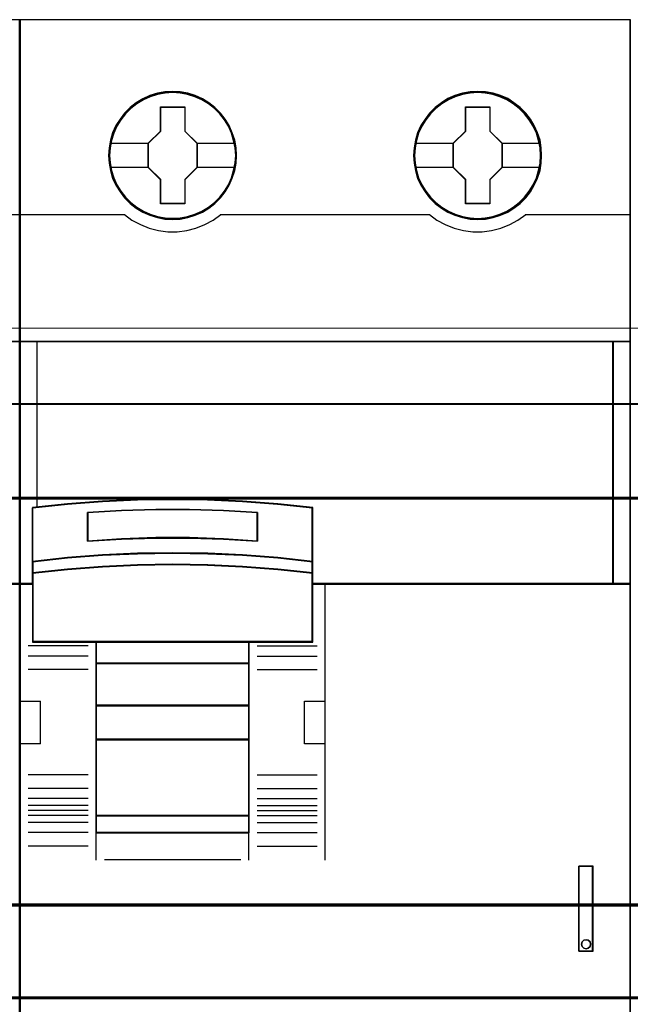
# Model space of a CAD drawing. Header units: millimetres. Extents: x -1290 to 1795, y -4192 to -1311.
# Tile 1016 of 1056: x 1479.57 to 1486.77, y -1953.93 to -1942.3. Entities that reach past the tile are written whole.
import ezdxf

# ---------------------------------------------------------------- set-up
doc = ezdxf.new("R2010")
doc.units = ezdxf.units.MM
doc.layers.add('30', color=7, linetype='Continuous')
doc.layers.add('45', color=7, linetype='Continuous')
doc.layers.add('Aparatura', color=7, linetype='Continuous', lineweight=13)

# ---------------------------------------------------------------- blocks, each defined once
blk = doc.blocks.new('*U181')
at = {"layer": '45', "color": 7}
for points in [[(189.632024, -683.413361), (153.610873, -683.413361), (153.610873, -766.375576), (189.632024, -766.375576), (189.632024, -683.413361)], [(166.395518, -691.427579), (166.367884, -690.974796), (166.296035, -690.516491), (166.141285, -690.085795), (165.969954, -689.666143), (165.732302, -689.274099), (165.450435, -688.920708), (165.124354, -688.600447), (164.759585, -688.318838), (164.38929, -688.075881), (163.9582, -687.888142), (163.52711, -687.75562), (163.073912, -687.672794), (162.626242, -687.650707), (162.167517, -687.672794), (161.7309, -687.75562), (161.28323, -687.888142), (160.86872, -688.075881), (160.476317, -688.318838), (160.117076, -688.600447), (159.785468, -688.920708), (159.525708, -689.274099), (159.282529, -689.666143), (159.078038, -690.085795), (158.961975, -690.516491), (158.873546, -690.974796), (158.840385, -691.427579), (158.873546, -691.880362), (158.961975, -692.322101), (159.078038, -692.758319), (159.282529, -693.17245), (159.525708, -693.564493), (159.785468, -693.928928), (160.117076, -694.254711), (160.476317, -694.530798), (160.86872, -694.768233), (161.28323, -694.950451), (161.7309, -695.088494), (162.167517, -695.176842), (162.626242, -695.198929), (163.073912, -695.176842), (163.52711, -695.088494), (163.9582, -694.950451), (164.38929, -694.768233), (164.759585, -694.530798), (165.124354, -694.254711), (165.450435, -693.928928), (165.732302, -693.564493), (165.969954, -693.17245), (166.141285, -692.758319), (166.296035, -692.322101), (166.367884, -691.880362), (166.395518, -691.427579)], [(166.395518, -691.427579), (166.367884, -690.974796), (166.296035, -690.516491), (166.141285, -690.085795), (165.969954, -689.666143), (165.732302, -689.274099), (165.450435, -688.920708), (165.124354, -688.600447), (164.759585, -688.318838), (164.38929, -688.075881), (163.9582, -687.888142), (163.52711, -687.75562), (163.073912, -687.672794), (162.626242, -687.650707), (162.167517, -687.672794), (161.7309, -687.75562), (161.28323, -687.888142), (160.86872, -688.075881), (160.476317, -688.318838), (160.117076, -688.600447), (159.785468, -688.920708), (159.525708, -689.274099), (159.282529, -689.666143), (159.078038, -690.085795), (158.961975, -690.516491), (158.873546, -690.974796), (158.840385, -691.427579), (158.873546, -691.880362), (158.961975, -692.322101), (159.078038, -692.758319), (159.282529, -693.17245), (159.525708, -693.564493), (159.785468, -693.928928), (160.117076, -694.254711), (160.476317, -694.530798), (160.86872, -694.768233), (161.28323, -694.950451), (161.7309, -695.088494), (162.167517, -695.176842), (162.626242, -695.198929), (163.073912, -695.176842), (163.52711, -695.088494), (163.9582, -694.950451), (164.38929, -694.768233), (164.759585, -694.530798), (165.124354, -694.254711), (165.450435, -693.928928), (165.732302, -693.564493), (165.969954, -693.17245), (166.141285, -692.758319), (166.296035, -692.322101), (166.367884, -691.880362), (166.395518, -691.427579)], [(184.393561, -691.427579), (184.371448, -690.974796), (184.299581, -690.516491), (184.144791, -690.085795), (183.962359, -689.666143), (183.735702, -689.274099), (183.453763, -688.920708), (183.127598, -688.600447), (182.757207, -688.318838), (182.392344, -688.070359), (181.961143, -687.888142), (181.529942, -687.75562), (181.076627, -687.672794), (180.617785, -687.650707), (180.169999, -687.672794), (179.722213, -687.75562), (179.274427, -687.888142), (178.85981, -688.070359), (178.478363, -688.318838), (178.119029, -688.600447), (177.787335, -688.920708), (177.516452, -689.274099), (177.273211, -689.666143), (177.079723, -690.085795), (176.96363, -690.516491), (176.875179, -690.974796), (176.842009, -691.427579), (176.875179, -691.880362), (176.96363, -692.322101), (177.079723, -692.758319), (177.273211, -693.17245), (177.516452, -693.564493), (177.787335, -693.928928), (178.119029, -694.254711), (178.478363, -694.530798), (178.85981, -694.768233), (179.274427, -694.950451), (179.722213, -695.088494), (180.169999, -695.176842), (180.617785, -695.198929), (181.076627, -695.176842), (181.529942, -695.088494), (181.961143, -694.950451), (182.392344, -694.768233), (182.757207, -694.530798), (183.127598, -694.254711), (183.453763, -693.928928), (183.735702, -693.564493), (183.962359, -693.17245), (184.144791, -692.758319), (184.299581, -692.322101), (184.371448, -691.880362), (184.393561, -691.427579)], [(184.393561, -691.427579), (184.371448, -690.974796), (184.299581, -690.516491), (184.144791, -690.085795), (183.962359, -689.666143), (183.735702, -689.274099), (183.453763, -688.920708), (183.127598, -688.600447), (182.757207, -688.318838), (182.392344, -688.070359), (181.961143, -687.888142), (181.529942, -687.75562), (181.076627, -687.672794), (180.617785, -687.650707), (180.169999, -687.672794), (179.722213, -687.75562), (179.274427, -687.888142), (178.85981, -688.070359), (178.478363, -688.318838), (178.119029, -688.600447), (177.787335, -688.920708), (177.516452, -689.274099), (177.273211, -689.666143), (177.079723, -690.085795), (176.96363, -690.516491), (176.875179, -690.974796), (176.842009, -691.427579), (176.875179, -691.880362), (176.96363, -692.322101), (177.079723, -692.758319), (177.273211, -693.17245), (177.516452, -693.564493), (177.787335, -693.928928), (178.119029, -694.254711), (178.478363, -694.530798), (178.85981, -694.768233), (179.274427, -694.950451), (179.722213, -695.088494), (180.169999, -695.176842), (180.617785, -695.198929), (181.076627, -695.176842), (181.529942, -695.088494), (181.961143, -694.950451), (182.392344, -694.768233), (182.757207, -694.530798), (183.127598, -694.254711), (183.453763, -693.928928), (183.735702, -693.564493), (183.962359, -693.17245), (184.144791, -692.758319), (184.299581, -692.322101), (184.371448, -691.880362), (184.393561, -691.427579)], [(184.377448, -691.427567), (184.355429, -690.976723), (184.283869, -690.520381), (184.12974, -690.091529), (183.948087, -689.673673), (183.722397, -689.283308), (183.441661, -688.931429), (183.116887, -688.61254), (182.748077, -688.332137), (182.384772, -688.084722), (181.95541, -687.903285), (181.526049, -687.77133), (181.074669, -687.688859), (180.617785, -687.666866), (180.17191, -687.688859), (179.726035, -687.77133), (179.28016, -687.903285), (178.867312, -688.084722), (178.487493, -688.332137), (178.129692, -688.61254), (177.799414, -688.931429), (177.529687, -689.283308), (177.287483, -689.673673), (177.094821, -690.091529), (176.979224, -690.520381), (176.89115, -690.976723), (176.858122, -691.427567), (176.89115, -691.878411), (176.979224, -692.318259), (177.094821, -692.752609), (177.287483, -693.164967), (177.529687, -693.555332), (177.799414, -693.918207), (178.129692, -694.242595), (178.487493, -694.5175), (178.867312, -694.753918), (179.28016, -694.935355), (179.726035, -695.072808), (180.17191, -695.160777), (180.617785, -695.18277), (181.074669, -695.160777), (181.526049, -695.072808), (181.95541, -694.935355), (182.384772, -694.753918), (182.748077, -694.5175), (183.116887, -694.242595), (183.441661, -693.918207), (183.722397, -693.555332), (183.948087, -693.164967), (184.12974, -692.752609), (184.283869, -692.318259), (184.355429, -691.878411), (184.377448, -691.427567)], [(161.91331, -688.557427), (163.355409, -688.557427), (163.355409, -689.989812), (164.068107, -690.703239), (164.068107, -692.135624), (163.355409, -692.860112), (163.355409, -694.281436), (161.91331, -694.281436), (161.91331, -692.860112), (161.183909, -692.135624), (161.183909, -690.703239), (161.91331, -689.989812), (161.91331, -688.557427)], [(161.91331, -688.557427), (163.355409, -688.557427), (163.355409, -688.557427), (163.355409, -689.989812), (163.355409, -689.989812), (164.068107, -690.703239), (164.068107, -690.703239), (164.068107, -692.135624), (164.068107, -692.135624), (163.355409, -692.860112), (163.355409, -692.860112), (163.355409, -694.281436), (163.355409, -694.281436), (161.91331, -694.281436), (161.91331, -694.281436), (161.91331, -692.860112), (161.91331, -692.860112), (161.183909, -692.135624), (161.183909, -692.135624), (161.183909, -690.703239), (161.183909, -690.703239), (161.91331, -689.989812), (161.91331, -689.989812), (161.91331, -688.557427), (161.91331, -688.557427)], [(161.921273, -688.573587), (163.34726, -688.573587), (163.34726, -689.997884), (164.051994, -690.707283), (164.051994, -692.13158), (163.34726, -692.851978), (163.34726, -694.265277), (161.921273, -694.265277), (161.921273, -692.851978), (161.200021, -692.13158), (161.200021, -690.707283), (161.921273, -689.997884), (161.921273, -688.573587)], [(179.911094, -688.557427), (181.346734, -688.557427), (181.346734, -689.989812), (182.058989, -690.703239), (182.058989, -692.135624), (181.346734, -692.860112), (181.346734, -694.281436), (179.911094, -694.281436), (179.911094, -692.860112), (179.176581, -692.135624), (179.176581, -690.703239), (179.911094, -689.989812), (179.911094, -688.557427)], [(179.911094, -688.557427), (181.346734, -688.557427), (181.346734, -688.557427), (181.346734, -689.989812), (181.346734, -689.989812), (182.058989, -690.703239), (182.058989, -690.703239), (182.058989, -692.135624), (182.058989, -692.135624), (181.346734, -692.860112), (181.346734, -692.860112), (181.346734, -694.281436), (181.346734, -694.281436), (179.911094, -694.281436), (179.911094, -694.281436), (179.911094, -692.860112), (179.911094, -692.860112), (179.176581, -692.135624), (179.176581, -692.135624), (179.176581, -690.703239), (179.176581, -690.703239), (179.911094, -689.989812), (179.911094, -689.989812), (179.911094, -688.557427), (179.911094, -688.557427)], [(179.918117, -688.573587), (181.33949, -688.573587), (181.33949, -689.997884), (182.044667, -690.707283), (182.044667, -692.13158), (181.33949, -692.851978), (181.33949, -694.265277), (179.918117, -694.265277), (179.918117, -692.851978), (179.190903, -692.13158), (179.190903, -690.707283), (179.918117, -689.997884), (179.918117, -688.573587)], [(188.625867, -702.406009), (153.610873, -702.406009), (153.610873, -716.721417), (154.360093, -716.721417), (154.360093, -716.087748), (154.360093, -715.404488), (154.360093, -712.230633), (156.420447, -712.010226), (158.4808, -711.855942), (160.546663, -711.762269), (162.618034, -711.729208), (164.683897, -711.762269), (166.74425, -711.855942), (168.815622, -712.010226), (170.875976, -712.230633), (170.875976, -715.404488), (170.875976, -716.087748), (170.875976, -716.721417), (171.614177, -716.721417), (188.625867, -716.721417), (188.625867, -702.406009)], [(188.593641, -702.406009), (188.593641, -716.721417), (189.632024, -716.721417), (189.632024, -702.406009), (188.593641, -702.406009)], [(164.694082, -714.935773), (166.756642, -715.024497), (168.830231, -715.18531), (170.89279, -715.407122), (170.89279, -712.213041), (168.830231, -711.99123), (166.756642, -711.835962), (164.694082, -711.741693), (162.626008, -711.708421), (160.552419, -711.741693), (158.484344, -711.835962), (156.421785, -711.99123), (154.359225, -712.213041), (154.359225, -715.407122), (156.421785, -715.18531), (158.484344, -715.024497), (160.552419, -714.935773), (162.626008, -714.908046), (164.694082, -714.935773)], [(167.639787, -712.498151), (167.639787, -714.187987), (165.63541, -714.070482), (163.625511, -714.014527), (161.626656, -714.014527), (159.616757, -714.070482), (157.606858, -714.187987), (157.606858, -712.498151), (159.616757, -712.37505), (161.626656, -712.3135), (163.625511, -712.3135), (165.63541, -712.37505), (167.639787, -712.498151)], [(163.625511, -714.014527), (165.63541, -714.070482), (167.639787, -714.187987), (167.639787, -712.498151), (165.63541, -712.37505), (163.625511, -712.3135), (161.626656, -712.3135), (159.616757, -712.37505), (157.606858, -712.498151), (157.606858, -714.187987), (159.616757, -714.070482), (161.626656, -714.014527), (163.625511, -714.014527)], [(163.623366, -714.001192), (165.627168, -714.056236), (167.625464, -714.171827), (167.625464, -712.509508), (165.627168, -712.388412), (163.623366, -712.327863), (161.630574, -712.327863), (159.626772, -712.388412), (157.622971, -712.509508), (157.622971, -714.171827), (159.626772, -714.056236), (161.630574, -714.001192), (163.623366, -714.001192)], [(166.756642, -715.705441), (168.830231, -715.863544), (170.89279, -716.089406), (170.89279, -715.389234), (168.830231, -715.163372), (166.756642, -714.999622), (164.694082, -714.909277), (162.626008, -714.881044), (160.552419, -714.909277), (158.484344, -714.999622), (156.421785, -715.163372), (154.359225, -715.389234), (154.359225, -716.089406), (156.421785, -715.863544), (158.484344, -715.705441), (160.552419, -715.609449), (162.626008, -715.57557), (164.694082, -715.609449), (166.756642, -715.705441)], [(166.748591, -715.69898), (168.818138, -715.85309), (170.876678, -716.073247), (170.876678, -715.390761), (168.818138, -715.170604), (166.748591, -715.01099), (164.690051, -714.922928), (162.626008, -714.895408), (160.55646, -714.922928), (158.492417, -715.01099), (156.433878, -715.170604), (154.375338, -715.390761), (154.375338, -716.073247), (156.433878, -715.85309), (158.492417, -715.69898), (160.55646, -715.605414), (162.626008, -715.57239), (164.690051, -715.605414), (166.748591, -715.69898)], [(154.359225, -716.696989), (154.359225, -720.147204), (158.109334, -720.147204), (167.131653, -720.147204), (170.89279, -720.147204), (170.89279, -716.696989), (170.89279, -716.060111), (168.830231, -715.838588), (166.756642, -715.683522), (164.694082, -715.589375), (162.626008, -715.556147), (160.552419, -715.589375), (158.484344, -715.683522), (156.421785, -715.838588), (154.359225, -716.060111), (154.359225, -716.696989)], [(154.375338, -716.705117), (154.375338, -720.131045), (158.118137, -720.131045), (167.122871, -720.131045), (170.876678, -720.131045), (170.876678, -716.705117), (170.876678, -716.072723), (168.818138, -715.852759), (166.748591, -715.698785), (164.690051, -715.605301), (162.626008, -715.572306), (160.55646, -715.605301), (158.492417, -715.698785), (156.433878, -715.852759), (154.375338, -716.072723), (154.375338, -716.705117)], [(167.138498, -720.11309), (158.102775, -720.11309), (158.102775, -721.421999), (167.138498, -721.421999), (167.138498, -720.11309)], [(167.124176, -720.129249), (158.118888, -720.129249), (158.118888, -721.40584), (167.124176, -721.40584), (167.124176, -720.129249)], [(167.138498, -721.38968), (158.102775, -721.38968), (158.102775, -723.912338), (167.138498, -723.912338), (167.138498, -721.38968)], [(167.124176, -721.404044), (158.118888, -721.404044), (158.118888, -723.896178), (167.124176, -723.896178), (167.124176, -721.404044)], [(167.138498, -723.880019), (158.102775, -723.880019), (158.102775, -725.919691), (167.138498, -725.919691), (167.138498, -723.880019)], [(167.124176, -723.894383), (158.118888, -723.894383), (158.118888, -725.903531), (167.124176, -725.903531), (167.124176, -723.894383)], [(167.138498, -725.885577), (158.102775, -725.885577), (158.102775, -730.410201), (167.138498, -730.410201), (167.138498, -725.885577)], [(167.124176, -725.901736), (158.118888, -725.901736), (158.118888, -730.395837), (167.124176, -730.395837), (167.124176, -725.901736)], [(167.138498, -730.377882), (158.102775, -730.377882), (158.102775, -731.4049), (167.138498, -731.4049), (167.138498, -730.377882)], [(167.124176, -730.394041), (158.118888, -730.394041), (158.118888, -731.390536), (167.124176, -731.390536), (167.124176, -730.394041)], [(186.590278, -733.369161), (186.590278, -738.398317), (187.426355, -738.398317), (187.426355, -733.369161), (186.590278, -733.369161)], [(187.248915, -737.852154), (187.272388, -737.98648), (187.248915, -738.114966), (187.143287, -738.21425), (187.014185, -738.249292), (186.885083, -738.21425), (186.779455, -738.114966), (186.744245, -737.98648), (186.779455, -737.852154), (186.885083, -737.752869), (187.014185, -737.717828), (187.143287, -737.752869), (187.248915, -737.852154)]]:
    blk.add_lwpolyline(points, close=True, dxfattribs=at)
at = {"layer": '45', "color": 139}
for points in [[(189.632024, -683.413361), (153.610873, -683.413361), (153.610873, -766.375576), (189.632024, -766.375576), (189.632024, -683.413361)], [(166.347179, -691.427646), (166.314012, -690.974893), (166.225565, -690.533182), (166.103951, -690.108035), (165.916003, -689.699452), (165.689359, -689.318477), (165.401908, -688.965108), (165.092346, -688.650389), (164.733033, -688.368798), (164.34608, -688.1369), (163.942543, -687.954694), (163.511367, -687.822181), (163.074663, -687.73936), (162.626903, -687.711753), (162.179143, -687.73936), (161.736911, -687.822181), (161.305735, -687.954694), (160.902199, -688.1369), (160.515246, -688.368798), (160.16146, -688.650389), (159.851898, -688.965108), (159.575503, -689.318477), (159.337803, -689.699452), (159.149855, -690.108035), (159.017185, -690.533182), (158.939795, -690.974893), (158.906627, -691.427646), (158.939795, -691.869357), (159.017185, -692.311068), (159.149855, -692.736215), (159.337803, -693.150319), (159.575503, -693.536816), (159.851898, -693.879142), (160.16146, -694.199382), (160.515246, -694.480973), (160.902199, -694.707349), (161.305735, -694.889555), (161.736911, -695.022068), (162.179143, -695.104889), (162.626903, -695.132496), (163.074663, -695.104889), (163.511367, -695.022068), (163.942543, -694.889555), (164.34608, -694.707349), (164.733033, -694.480973), (165.092346, -694.199382), (165.401908, -693.879142), (165.689359, -693.536816), (165.916003, -693.150319), (166.103951, -692.736215), (166.225565, -692.311068), (166.314012, -691.869357), (166.347179, -691.427646)], [(184.33269, -691.427511), (184.30505, -690.980279), (184.216602, -690.538568), (184.083929, -690.113421), (183.901505, -689.704839), (183.669328, -689.323863), (183.392927, -688.970495), (183.077831, -688.650254), (182.718509, -688.368663), (182.337076, -688.142287), (181.928003, -687.960081), (181.507874, -687.827568), (181.065633, -687.744747), (180.617864, -687.71714), (180.170094, -687.744747), (179.722325, -687.827568), (179.302196, -687.960081), (178.893123, -688.142287), (178.51169, -688.368663), (178.157897, -688.650254), (177.831744, -688.970495), (177.566399, -689.323863), (177.328694, -689.704839), (177.140742, -690.113421), (177.019125, -690.538568), (176.930677, -690.980279), (176.897509, -691.427511), (176.930677, -691.874744), (177.019125, -692.316454), (177.140742, -692.741601), (177.328694, -693.155705), (177.566399, -693.536681), (177.831744, -693.884528), (178.157897, -694.199247), (178.51169, -694.480838), (178.893123, -694.712736), (179.302196, -694.894942), (179.722325, -695.027455), (180.170094, -695.110276), (180.617864, -695.137883), (181.065633, -695.110276), (181.507874, -695.027455), (181.928003, -694.894942), (182.337076, -694.712736), (182.718509, -694.480838), (183.077831, -694.199247), (183.392927, -693.884528), (183.669328, -693.536681), (183.901505, -693.155705), (184.083929, -692.741601), (184.216602, -692.316454), (184.30505, -691.874744), (184.33269, -691.427511)], [(188.609754, -702.422168), (153.626986, -702.422168), (153.626986, -716.707053), (154.375516, -716.707053), (154.375516, -716.074735), (154.375516, -715.392932), (154.375516, -712.225844), (156.433974, -712.005908), (158.492431, -711.851952), (160.556392, -711.758479), (162.625857, -711.725488), (164.689819, -711.758479), (166.748276, -711.851952), (168.817741, -712.005908), (170.876199, -712.225844), (170.876199, -715.392932), (170.876199, -716.074735), (170.876199, -716.707053), (171.613721, -716.707053), (188.609754, -716.707053), (188.609754, -702.422168)], [(154.375338, -716.705117), (154.375338, -720.131045), (158.118137, -720.131045), (167.122871, -720.131045), (170.876678, -720.131045), (170.876678, -716.705117), (170.876678, -716.072723), (168.818138, -715.852759), (166.748591, -715.698785), (164.690051, -715.605301), (162.626008, -715.572306), (160.55646, -715.605301), (158.492417, -715.698785), (156.433878, -715.852759), (154.375338, -716.072723), (154.375338, -716.705117)], [(167.136708, -725.883781), (158.099195, -725.883781), (158.099195, -730.413792), (167.136708, -730.413792), (167.136708, -725.883781)], [(167.118805, -725.901736), (158.118888, -725.901736), (158.118888, -730.395837), (167.118805, -730.395837), (167.118805, -725.901736)], [(187.272388, -737.98648), (187.248915, -737.852154), (187.143287, -737.752869), (187.014185, -737.717828), (186.885083, -737.752869), (186.779455, -737.852154), (186.744245, -737.98648), (186.779455, -738.114966), (186.885083, -738.21425), (187.014185, -738.249292), (187.143287, -738.21425), (187.248915, -738.114966), (187.272388, -737.98648)]]:
    blk.add_lwpolyline(points, close=True, dxfattribs=at)
at = {"layer": '45', "color": 59}
for points in [[(189.617702, -683.427724), (153.626986, -683.427724), (153.626986, -766.359417), (189.617702, -766.359417), (189.617702, -683.427724)], [(164.694082, -714.935773), (166.756642, -715.024497), (168.830231, -715.18531), (170.89279, -715.407122), (170.89279, -712.213041), (168.830231, -711.99123), (166.756642, -711.835962), (164.694082, -711.741693), (162.626008, -711.708421), (160.552419, -711.741693), (158.484344, -711.835962), (156.421785, -711.99123), (154.359225, -712.213041), (154.359225, -715.407122), (156.421785, -715.18531), (158.484344, -715.024497), (160.552419, -714.935773), (162.626008, -714.908046), (164.694082, -714.935773)], [(167.639787, -712.498151), (167.639787, -714.187987), (165.63541, -714.070482), (163.625511, -714.014527), (161.626656, -714.014527), (159.616757, -714.070482), (157.606858, -714.187987), (157.606858, -712.498151), (159.616757, -712.37505), (161.626656, -712.3135), (163.625511, -712.3135), (165.63541, -712.37505), (167.639787, -712.498151)], [(163.625511, -714.014527), (165.63541, -714.070482), (167.639787, -714.187987), (167.639787, -712.498151), (165.63541, -712.37505), (163.625511, -712.3135), (161.626656, -712.3135), (159.616757, -712.37505), (157.606858, -712.498151), (157.606858, -714.187987), (159.616757, -714.070482), (161.626656, -714.014527), (163.625511, -714.014527)], [(163.623366, -714.001192), (165.627168, -714.056236), (167.625464, -714.171827), (167.625464, -712.509508), (165.627168, -712.388412), (163.623366, -712.327863), (161.630574, -712.327863), (159.626772, -712.388412), (157.622971, -712.509508), (157.622971, -714.171827), (159.626772, -714.056236), (161.630574, -714.001192), (163.623366, -714.001192)], [(166.756642, -715.705441), (168.830231, -715.863544), (170.89279, -716.089406), (170.89279, -715.389234), (168.830231, -715.163372), (166.756642, -714.999622), (164.694082, -714.909277), (162.626008, -714.881044), (160.552419, -714.909277), (158.484344, -714.999622), (156.421785, -715.163372), (154.359225, -715.389234), (154.359225, -716.089406), (156.421785, -715.863544), (158.484344, -715.705441), (160.552419, -715.609449), (162.626008, -715.57557), (164.694082, -715.609449), (166.756642, -715.705441)], [(166.748591, -715.69898), (168.818138, -715.85309), (170.876678, -716.073247), (170.876678, -715.390761), (168.818138, -715.170604), (166.748591, -715.01099), (164.690051, -714.922928), (162.626008, -714.895408), (160.55646, -714.922928), (158.492417, -715.01099), (156.433878, -715.170604), (154.375338, -715.390761), (154.375338, -716.073247), (156.433878, -715.85309), (158.492417, -715.69898), (160.55646, -715.605414), (162.626008, -715.57239), (164.690051, -715.605414), (166.748591, -715.69898)], [(154.359225, -716.696989), (154.359225, -720.147204), (158.109334, -720.147204), (167.131653, -720.147204), (170.89279, -720.147204), (170.89279, -716.696989), (170.89279, -716.060111), (168.830231, -715.838588), (166.756642, -715.683522), (164.694082, -715.589375), (162.626008, -715.556147), (160.552419, -715.589375), (158.484344, -715.683522), (156.421785, -715.838588), (154.359225, -716.060111), (154.359225, -716.696989)], [(167.138498, -720.11309), (158.102775, -720.11309), (158.102775, -721.421999), (167.138498, -721.421999), (167.138498, -720.11309)], [(167.124176, -720.129249), (158.118888, -720.129249), (158.118888, -721.40584), (167.124176, -721.40584), (167.124176, -720.129249)], [(167.138498, -721.38968), (158.102775, -721.38968), (158.102775, -723.912338), (167.138498, -723.912338), (167.138498, -721.38968)], [(167.124176, -721.404044), (158.118888, -721.404044), (158.118888, -723.896178), (167.124176, -723.896178), (167.124176, -721.404044)], [(167.138498, -723.880019), (158.102775, -723.880019), (158.102775, -725.919691), (167.138498, -725.919691), (167.138498, -723.880019)], [(167.124176, -723.894383), (158.118888, -723.894383), (158.118888, -725.903531), (167.124176, -725.903531), (167.124176, -723.894383)], [(167.138498, -725.885577), (158.102775, -725.885577), (158.102775, -730.410201), (167.138498, -730.410201), (167.138498, -725.885577)], [(167.124176, -725.901736), (158.118888, -725.901736), (158.118888, -730.395837), (167.124176, -730.395837), (167.124176, -725.901736)], [(167.138498, -730.377882), (158.102775, -730.377882), (158.102775, -731.4049), (167.138498, -731.4049), (167.138498, -730.377882)], [(167.124176, -730.394041), (158.118888, -730.394041), (158.118888, -731.390536), (167.124176, -731.390536), (167.124176, -730.394041)], [(186.590278, -733.369161), (186.590278, -738.398317), (187.426355, -738.398317), (187.426355, -733.369161), (186.590278, -733.369161)], [(187.248915, -737.852154), (187.272388, -737.98648), (187.248915, -738.114966), (187.143287, -738.21425), (187.014185, -738.249292), (186.885083, -738.21425), (186.779455, -738.114966), (186.744245, -737.98648), (186.779455, -737.852154), (186.885083, -737.752869), (187.014185, -737.717828), (187.143287, -737.752869), (187.248915, -737.852154)]]:
    blk.add_lwpolyline(points, close=True, dxfattribs=at)
at = {"layer": '45', "color": 140}
for points in [[(166.381195, -691.427567), (166.353666, -690.976723), (166.28209, -690.520381), (166.127926, -690.091529), (165.957245, -689.673673), (165.720494, -689.283308), (165.439696, -688.931429), (165.114851, -688.61254), (164.751466, -688.332137), (164.382574, -688.09022), (163.953118, -687.903285), (163.523663, -687.77133), (163.072183, -687.688859), (162.62621, -687.666866), (162.169225, -687.688859), (161.734264, -687.77133), (161.28829, -687.903285), (160.875352, -688.09022), (160.484437, -688.332137), (160.126558, -688.61254), (159.796207, -688.931429), (159.537432, -689.283308), (159.295175, -689.673673), (159.091459, -690.091529), (158.975837, -690.520381), (158.887743, -690.976723), (158.854708, -691.427567), (158.887743, -691.878411), (158.975837, -692.318259), (159.091459, -692.752609), (159.295175, -693.164967), (159.537432, -693.555332), (159.796207, -693.918207), (160.126558, -694.242595), (160.484437, -694.5175), (160.875352, -694.753918), (161.28829, -694.935355), (161.734264, -695.072808), (162.169225, -695.160777), (162.62621, -695.18277), (163.072183, -695.160777), (163.523663, -695.072808), (163.953118, -694.935355), (164.382574, -694.753918), (164.751466, -694.5175), (165.114851, -694.242595), (165.439696, -693.918207), (165.720494, -693.555332), (165.957245, -693.164967), (166.127926, -692.752609), (166.28209, -692.318259), (166.353666, -691.878411), (166.381195, -691.427567)], [(188.625867, -702.406009), (153.610873, -702.406009), (153.610873, -716.721417), (154.360093, -716.721417), (154.360093, -716.087748), (154.360093, -715.404488), (154.360093, -712.230633), (156.420447, -712.010226), (158.4808, -711.855942), (160.546663, -711.762269), (162.618034, -711.729208), (164.683897, -711.762269), (166.74425, -711.855942), (168.815622, -712.010226), (170.875976, -712.230633), (170.875976, -715.404488), (170.875976, -716.087748), (170.875976, -716.721417), (171.614177, -716.721417), (188.625867, -716.721417), (188.625867, -702.406009)], [(188.593641, -702.406009), (188.593641, -716.721417), (189.632024, -716.721417), (189.632024, -702.406009), (188.593641, -702.406009)], [(188.607964, -702.422168), (188.607964, -716.707053), (189.617702, -716.707053), (189.617702, -702.422168), (188.607964, -702.422168)]]:
    blk.add_lwpolyline(points, close=True, dxfattribs=at)
at = {"layer": '45', "color": 7}
for points in [[(158.911998, -690.690464), (161.217925, -690.690464)], [(164.035881, -690.690464), (166.331066, -690.690464)], [(176.913622, -690.690464), (179.208807, -690.690464)], [(182.026763, -690.690464), (184.321948, -690.690464)], [(158.911998, -692.114285), (161.217925, -692.114285)], [(164.035881, -692.114285), (166.331066, -692.114285)], [(176.913622, -692.114285), (179.208807, -692.114285)], [(182.026763, -692.114285), (184.321948, -692.114285)]]:
    blk.add_lwpolyline(points, dxfattribs=at)
at = {"layer": '45', "color": 139}
for points in [[(153.610873, -694.90806), (159.814317, -694.90806)], [(159.780301, -694.90806), (160.228749, -695.242929), (160.727025, -695.509688), (161.247446, -695.714014), (161.784476, -695.861583), (162.349188, -695.929692), (162.902828, -695.929692), (163.456467, -695.861583), (164.00457, -695.714014), (164.519455, -695.509688), (165.023267, -695.242929), (165.471715, -694.90806)], [(165.439489, -694.90806), (177.805199, -694.90806)], [(177.772973, -694.90806), (178.221293, -695.242929), (178.713892, -695.509688), (179.239699, -695.714014), (179.787645, -695.861583), (180.335592, -695.929692), (180.889073, -695.929692), (181.442554, -695.861583), (181.9905, -695.714014), (182.510773, -695.509688), (182.997836, -695.242929), (183.457226, -694.90806)], [(183.425, -694.90806), (189.632024, -694.90806)], [(153.610873, -702.406009), (189.632024, -702.406009)], [(188.593641, -716.721417), (188.593641, -702.406009)], [(170.89279, -712.24168), (168.830231, -712.00728), (166.756642, -711.843201), (164.694082, -711.743581), (162.626008, -711.708421), (160.552419, -711.743581), (158.484344, -711.843201), (156.421785, -712.00728), (154.359225, -712.24168)], [(154.359225, -712.209361), (154.359225, -720.147204)], [(167.639787, -712.527162), (165.63541, -712.384721), (163.625511, -712.3135), (161.626656, -712.3135), (159.616757, -712.384721), (157.606858, -712.527162)], [(157.606858, -714.187987), (157.606858, -712.494844)], [(167.607561, -714.187987), (167.607561, -712.494844)], [(170.860565, -720.147204), (170.860565, -712.209361)], [(167.639787, -714.187987), (165.63541, -714.050545), (163.625511, -713.985097), (161.626656, -713.985097), (159.616757, -714.050545), (157.606858, -714.187987)], [(170.89279, -715.407122), (168.830231, -715.173309), (166.756642, -715.003796), (164.694082, -714.910271), (162.626008, -714.881044), (160.552419, -714.910271), (158.484344, -715.003796), (156.421785, -715.173309), (154.359225, -715.407122)], [(170.89279, -716.089406), (168.830231, -715.855006), (166.756642, -715.690927), (164.694082, -715.591307), (162.626008, -715.556147), (160.552419, -715.591307), (158.484344, -715.690927), (156.421785, -715.855006), (154.359225, -716.089406)], [(154.393241, -716.689098), (153.610873, -716.689098)], [(189.632024, -716.689098), (170.860565, -716.689098)], [(171.598175, -716.689098), (171.598175, -733.022632)], [(157.640874, -720.37164), (154.106791, -720.37164)], [(170.89279, -720.11309), (154.359225, -720.11309)], [(158.102775, -720.11309), (158.102775, -731.4049)], [(158.102775, -720.11309), (167.138498, -720.11309)], [(167.106273, -720.11309), (167.106273, -731.4049)], [(167.607561, -720.37164), (171.145225, -720.37164)], [(157.640874, -720.976718), (154.106791, -720.976718)], [(167.607561, -720.976718), (171.145225, -720.976718)], [(157.640874, -721.773914), (154.106791, -721.773914)], [(158.102775, -721.38968), (167.138498, -721.38968)], [(167.607561, -721.773914), (171.145225, -721.773914)], [(153.610873, -723.637628), (154.83903, -723.637628)], [(154.805014, -723.637628), (154.805014, -726.160286)], [(158.102775, -723.880019), (167.138498, -723.880019)], [(170.409405, -726.160286), (170.409405, -723.637628)], [(170.409405, -723.637628), (171.6304, -723.637628)], [(158.099195, -725.883781), (167.136708, -725.883781)], [(158.102775, -725.885577), (167.138498, -725.885577)], [(153.610873, -726.127967), (154.83903, -726.127967)], [(170.409405, -726.127967), (171.6304, -726.127967)], [(157.640874, -727.991681), (154.106791, -727.991681)], [(167.607561, -727.991681), (171.145225, -727.991681)], [(157.640874, -728.794263), (154.106791, -728.794263)], [(167.607561, -728.794263), (171.145225, -728.794263)], [(157.640874, -729.388569), (154.106791, -729.388569)], [(167.607561, -729.388569), (171.145225, -729.388569)], [(157.640874, -729.788963), (154.106791, -729.788963)], [(167.607561, -729.788963), (171.145225, -729.788963)], [(157.640874, -730.0924), (154.106791, -730.0924)], [(157.640874, -730.394041), (154.106791, -730.394041)], [(158.099195, -730.374291), (167.136708, -730.374291)], [(158.102775, -730.377882), (167.138498, -730.377882)], [(167.607561, -730.0924), (171.145225, -730.0924)], [(167.607561, -730.394041), (171.145225, -730.394041)], [(157.640874, -730.790844), (154.106791, -730.790844)], [(167.607561, -730.790844), (171.145225, -730.790844)], [(157.640874, -731.38874), (154.106791, -731.38874)], [(158.102775, -731.372581), (167.138498, -731.372581)], [(158.102775, -731.372581), (158.102775, -733.022632)], [(167.106273, -731.372581), (167.106273, -733.022632)], [(167.607561, -731.38874), (171.145225, -731.38874)], [(157.640874, -732.191323), (154.106791, -732.191323)], [(167.607561, -732.191323), (171.145225, -732.191323)], [(158.604064, -732.988518), (166.644371, -732.988518)], [(186.590278, -738.398317), (186.590278, -733.369161)], [(186.590278, -733.369161), (187.426355, -733.369161)], [(187.392339, -738.398317), (187.392339, -733.369161)], [(186.590278, -738.365998), (187.426355, -738.365998)]]:
    blk.add_lwpolyline(points, dxfattribs=at)
at = {"layer": '45', "color": 140}
blk.add_lwpolyline([(154.608079, -702.406009), (154.608079, -712.207566)], dxfattribs=at)
blk = doc.blocks.new('*U183')
at = {"layer": '30', "color": 7}
for points in [[(117.158256, -856.807013), (548.842747, -856.807013), (117.158256, -856.807013)], [(548.842747, -856.807013), (117.158256, -856.807013), (117.158256, -859.371895), (117.158256, -860.849491), (117.158256, -862.410724), (548.842747, -862.410724), (548.842747, -860.849491), (548.842747, -859.371895), (548.842747, -856.807013)], [(117.158256, -862.322745), (548.842747, -862.322745), (117.158256, -862.322745)], [(548.842747, -862.322745), (117.158256, -862.322745), (117.158256, -863.837653), (117.158256, -884.908643), (117.158256, -886.423551), (548.842747, -886.423551), (548.842747, -884.908643), (548.842747, -863.837653), (548.842747, -862.322745)], [(117.158256, -886.335572), (548.842747, -886.335572), (117.158256, -886.335572)], [(548.842747, -886.335572), (117.158256, -886.335572), (117.158256, -887.813418), (117.158256, -889.374916), (117.158256, -891.912351), (548.842747, -891.912351), (548.842747, -889.374916), (548.842747, -887.813418), (548.842747, -886.335572)], [(548.79978, -886.378663), (117.201224, -886.378663), (117.201224, -887.833671), (117.201224, -889.371038), (117.201224, -891.869259), (548.79978, -891.869259), (548.79978, -889.371038), (548.79978, -887.833671), (548.79978, -886.378663)], [(117.158256, -891.824372), (548.842747, -891.824372), (117.158256, -891.824372)]]:
    blk.add_lwpolyline(points, close=True, dxfattribs=at)
at = {"layer": '30', "color": 59}
blk.add_lwpolyline([(548.79978, -856.850104), (117.201224, -856.850104), (117.201224, -859.37554), (117.201224, -860.83041), (117.201224, -862.367632), (548.79978, -862.367632), (548.79978, -860.83041), (548.79978, -859.37554), (548.79978, -856.850104)], close=True, dxfattribs=at)

msp = doc.modelspace()

# ---------------------------------------------------------------- linework, layer by layer
at = {"layer": 'Aparatura', "color": 7, "lineweight": 13}
msp.add_lwpolyline([(1429.229, -1954.942), (1429.229, -1945.946), (1515.575, -1945.946), (1515.575, -1954.942)], dxfattribs=at)
msp.add_lwpolyline([(1429.229, -1945.946), (1515.575, -1945.946), (1515.575, -1954.942), (1429.229, -1954.942), (1429.229, -1945.946)], close=True, dxfattribs=at)

# ---------------------------------------------------------------- block references
at = {"layer": 'Aparatura', "color": 7, "lineweight": 13, "xscale": 0.2, "yscale": 0.2, "zscale": 0.2}
for name, p in [('*U181', (1441.645, -1805.621)), ('*U181', (1448.849, -1805.621)), ('*U183', (1405.714, -1775.478))]:
    msp.add_blockref(name, p, dxfattribs=at)

doc.saveas('drawing.dxf')
